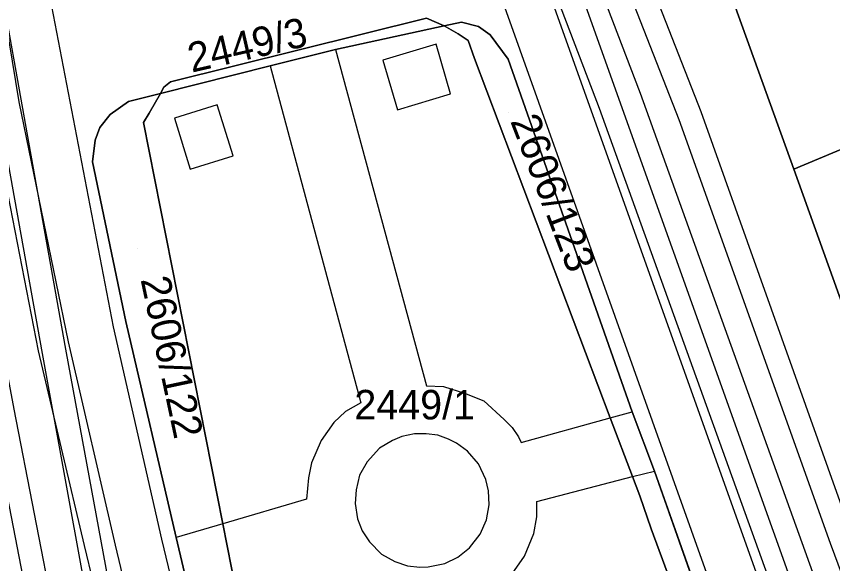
# Model space of a CAD drawing. Extents: x -263423 to -261326, y -1240067 to -1237864.
# Drawn here: x -262878.7 to -262823.4, y -1239364.7 to -1239327.6 of the extents above; entities that cross this region are included whole.
import ezdxf

# ---------------------------------------------------------------- set-up
doc = ezdxf.new("R2010")
doc.units = 0
for name, color, linetype in [('body_kn', 7, 'Continuous'), ('kladpar_druhypozemkov', 7, 'Continuous'), ('kladpar_hranice', 7, 'Continuous'), ('kladpar_parcelnecisla', 7, 'Continuous'), ('kladpar_plochy', 7, 'Continuous'), ('tarchy_linie', 7, 'Continuous'), ('zappar_hrandruhpozemk', 7, 'Continuous')]:
    doc.layers.add(name, color=color, linetype=linetype)

msp = doc.modelspace()

# ---------------------------------------------------------------- linework, layer by layer
at = {"layer": 'body_kn'}
for p, q in [((-262850.93, -1239327.74), (-262850.93, -1239327.74)), ((-262849.74, -1239328.27), (-262849.74, -1239328.27)), ((-262848.57, -1239328.02), (-262848.57, -1239328.02)), ((-262847.42, -1239328.31), (-262847.42, -1239328.31)), ((-262848.8, -1239328.8), (-262848.8, -1239328.8)), ((-262846.62, -1239328.87), (-262846.62, -1239328.87)), ((-262848.11, -1239329.26), (-262848.11, -1239329.26)), ((-262857.1, -1239329.87), (-262857.1, -1239329.87)), ((-262857.1, -1239329.87), (-262857.1, -1239329.87)), ((-262850.29, -1239329.52), (-262850.29, -1239329.52)), ((-262853.89, -1239330.59), (-262853.89, -1239330.59)), ((-262847.69, -1239330.48), (-262847.69, -1239330.48)), ((-262845.39, -1239330.53), (-262845.39, -1239330.53)), ((-262861.53, -1239330.98), (-262861.53, -1239330.98)), ((-262861.53, -1239330.98), (-262861.53, -1239330.98)), ((-262868.29, -1239332.06), (-262868.29, -1239332.06)), ((-262868.74, -1239332.43), (-262868.74, -1239332.43)), ((-262836.46, -1239332.83), (-262836.46, -1239332.83)), ((-262868.98, -1239332.86), (-262868.98, -1239332.86)), ((-262868.98, -1239332.86), (-262868.98, -1239332.86)), ((-262849.31, -1239332.89), (-262849.31, -1239332.89)), ((-262849.31, -1239332.89), (-262849.31, -1239332.89)), ((-262878.58, -1239333.42), (-262878.58, -1239333.42)), ((-262871.13, -1239333.4), (-262871.13, -1239333.4)), ((-262865.13, -1239333.62), (-262865.13, -1239333.62)), ((-262865.13, -1239333.62), (-262865.13, -1239333.62)), ((-262839.23, -1239333.86), (-262839.23, -1239333.86)), ((-262872.39, -1239334.29), (-262872.39, -1239334.29)), ((-262869.73, -1239334.19), (-262869.73, -1239334.19)), ((-262869.73, -1239334.19), (-262869.73, -1239334.19)), ((-262852.91, -1239333.96), (-262852.91, -1239333.96)), ((-262832.34, -1239334.07), (-262832.34, -1239334.07)), ((-262870.12, -1239334.82), (-262870.12, -1239334.82)), ((-262868.03, -1239334.54), (-262868.03, -1239334.54)), ((-262833.82, -1239334.62), (-262833.82, -1239334.62)), ((-262873.08, -1239335.17), (-262873.08, -1239335.17)), ((-262873.4, -1239336.02), (-262873.4, -1239336.02)), ((-262864.05, -1239337.08), (-262864.05, -1239337.08)), ((-262873.57, -1239337.49), (-262873.57, -1239337.49)), ((-262866.95, -1239338), (-262866.95, -1239338)), ((-262826.03, -1239338), (-262826.03, -1239338)), ((-262871.33, -1239348.32), (-262871.33, -1239348.32)), ((-262872.17, -1239348.69), (-262872.17, -1239348.69)), ((-262875.24, -1239349.69), (-262875.24, -1239349.69)), ((-262877.26, -1239350.31), (-262877.26, -1239350.31)), ((-262877, -1239350.49), (-262877, -1239350.49)), ((-262875.38, -1239350.2), (-262875.38, -1239350.2)), ((-262850.94, -1239352.68), (-262850.94, -1239352.68)), ((-262849.79, -1239352.74), (-262849.79, -1239352.74)), ((-262848.35, -1239353.18), (-262848.35, -1239353.18)), ((-262855.38, -1239353.84), (-262855.38, -1239353.84)), ((-262847.04, -1239353.71), (-262847.04, -1239353.71)), ((-262856.42, -1239354.43), (-262856.42, -1239354.43)), ((-262845.67, -1239354.97), (-262845.67, -1239354.97)), ((-262838.48, -1239354.86), (-262838.48, -1239354.86)), ((-262838.48, -1239354.86), (-262838.48, -1239354.86)), ((-262836.99, -1239354.45), (-262836.99, -1239354.45)), ((-262857.21, -1239355.18), (-262857.21, -1239355.18)), ((-262845.14, -1239355.52), (-262845.14, -1239355.52)), ((-262851.75, -1239355.94), (-262851.75, -1239355.94)), ((-262850.95, -1239355.94), (-262850.95, -1239355.94)), ((-262850.17, -1239356.04), (-262850.17, -1239356.04)), ((-262850.17, -1239356.04), (-262850.17, -1239356.04)), ((-262858.07, -1239356.38), (-262858.07, -1239356.38)), ((-262853.24, -1239356.38), (-262853.24, -1239356.38)), ((-262852.62, -1239356.13), (-262852.62, -1239356.13)), ((-262849.44, -1239356.31), (-262849.44, -1239356.31)), ((-262848.91, -1239356.57), (-262848.91, -1239356.57)), ((-262844.7, -1239356.14), (-262844.7, -1239356.14)), ((-262844.52, -1239356.53), (-262844.52, -1239356.53)), ((-262854.12, -1239356.92), (-262854.12, -1239356.92)), ((-262848.15, -1239357.12), (-262848.15, -1239357.12)), ((-262858.73, -1239357.91), (-262858.73, -1239357.91)), ((-262854.96, -1239357.83), (-262854.96, -1239357.83)), ((-262847.42, -1239357.98), (-262847.42, -1239357.98)), ((-262855.47, -1239358.74), (-262855.47, -1239358.74)), ((-262836.97, -1239358.84), (-262836.97, -1239358.84)), ((-262836.97, -1239358.84), (-262836.97, -1239358.84)), ((-262835.49, -1239358.46), (-262835.49, -1239358.46)), ((-262858.94, -1239358.92), (-262858.94, -1239358.92)), ((-262846.91, -1239359.03), (-262846.91, -1239359.03)), ((-262855.71, -1239359.73), (-262855.71, -1239359.73)), ((-262846.74, -1239359.8), (-262846.74, -1239359.8)), ((-262859.07, -1239360.36), (-262859.07, -1239360.36)), ((-262836.48, -1239360.14), (-262836.48, -1239360.14)), ((-262855.78, -1239360.66), (-262855.78, -1239360.66)), ((-262846.69, -1239360.76), (-262846.69, -1239360.76)), ((-262843.45, -1239360.53), (-262843.45, -1239360.53)), ((-262843.45, -1239361.56), (-262843.45, -1239361.56)), ((-262864.75, -1239362.04), (-262864.75, -1239362.04)), ((-262864.75, -1239362.04), (-262864.75, -1239362.04)), ((-262855.62, -1239361.7), (-262855.62, -1239361.7)), ((-262846.88, -1239361.77), (-262846.88, -1239361.77)), ((-262855.3, -1239362.51), (-262855.3, -1239362.51)), ((-262843.67, -1239362.7), (-262843.67, -1239362.7)), ((-262835.7, -1239362.38), (-262835.7, -1239362.38)), ((-262868.9, -1239363.08), (-262868.9, -1239363.08)), ((-262867.91, -1239362.97), (-262867.91, -1239362.97)), ((-262854.81, -1239363.27), (-262854.81, -1239363.27)), ((-262847.3, -1239362.75), (-262847.3, -1239362.75)), ((-262874.15, -1239363.51), (-262874.15, -1239363.51)), ((-262872.05, -1239363.49), (-262872.05, -1239363.49)), ((-262848.03, -1239363.66), (-262848.03, -1239363.66)), ((-262823.57, -1239363.35), (-262823.57, -1239363.35)), ((-262853.99, -1239364.09), (-262853.99, -1239364.09)), ((-262848.81, -1239364.31), (-262848.81, -1239364.31)), ((-262844.3, -1239364.24), (-262844.3, -1239364.24)), ((-262853.08, -1239364.6), (-262853.08, -1239364.6)), ((-262849.7, -1239364.73), (-262849.7, -1239364.73))]:
    msp.add_line(p, q, dxfattribs=at)
at = {"layer": 'kladpar_druhypozemkov'}
for p, q in [((-262855.77, -1239329.4), (-262855.77, -1239329.4)), ((-262845.39, -1239334.15), (-262845.39, -1239334.15)), ((-262870.53, -1239343.39), (-262870.53, -1239343.39)), ((-262852.92, -1239353.34), (-262852.92, -1239353.34)), ((-262834.48, -1239363.79), (-262834.48, -1239363.79))]:
    msp.add_line(p, q, dxfattribs=at)
at = {"layer": 'kladpar_hranice'}
for points in [[(-262843.15, -1239291.05), (-262840.62, -1239297.33), (-262837.24, -1239305.09), (-262834.08, -1239314.44), (-262832.29, -1239319.94), (-262831.64, -1239321.87), (-262830.87, -1239324.55), (-262826.03, -1239338), (-262822.32, -1239348.31)], [(-262807.88, -1239315.01), (-262788.41, -1239306.73), (-262778.03, -1239302.32), (-262775.33, -1239309.11), (-262777.19, -1239309.96), (-262774.46, -1239315.99), (-262784.27, -1239320.42), (-262797.53, -1239326.04), (-262826.03, -1239338), (-262830.87, -1239324.55), (-262807.88, -1239315.01)], [(-262797.53, -1239326.04), (-262784.27, -1239320.42), (-262781.79, -1239326.06), (-262779.74, -1239330.68), (-262810.67, -1239343.55), (-262822.32, -1239348.31), (-262826.03, -1239338), (-262797.53, -1239326.04)], [(-262826.75, -1239383.14), (-262835.49, -1239358.46), (-262836.99, -1239354.45), (-262845.39, -1239330.53), (-262846.62, -1239328.87), (-262847.42, -1239328.31), (-262848.57, -1239328.02), (-262849.74, -1239328.27), (-262850.93, -1239327.74), (-262868.29, -1239332.06), (-262868.74, -1239332.43), (-262868.98, -1239332.86), (-262871.13, -1239333.4), (-262872.39, -1239334.29), (-262873.08, -1239335.17), (-262873.4, -1239336.02), (-262873.57, -1239337.49), (-262871.33, -1239348.32), (-262867.91, -1239362.97), (-262866.88, -1239367.38)], [(-262868.98, -1239332.86), (-262868.74, -1239332.43), (-262868.29, -1239332.06), (-262850.93, -1239327.74), (-262849.74, -1239328.27), (-262857.1, -1239329.87), (-262861.53, -1239330.98), (-262868.98, -1239332.86)], [(-262869.73, -1239334.19), (-262868.98, -1239332.86), (-262861.53, -1239330.98), (-262857.1, -1239329.87), (-262849.74, -1239328.27), (-262848.8, -1239328.8), (-262848.11, -1239329.26), (-262847.69, -1239330.48), (-262838.48, -1239354.86), (-262836.97, -1239358.84), (-262836.48, -1239360.14), (-262835.7, -1239362.38), (-262827.08, -1239385.76)], [(-262827.02, -1239385.92), (-262827.08, -1239385.76), (-262835.7, -1239362.38), (-262836.48, -1239360.14), (-262836.97, -1239358.84), (-262838.48, -1239354.86), (-262847.69, -1239330.48), (-262848.11, -1239329.26), (-262848.8, -1239328.8), (-262849.74, -1239328.27), (-262848.57, -1239328.02), (-262847.42, -1239328.31), (-262846.62, -1239328.87), (-262845.39, -1239330.53), (-262836.99, -1239354.45), (-262835.49, -1239358.46), (-262826.75, -1239383.14), (-262826.7, -1239385.44), (-262827.02, -1239385.92)], [(-262858.37, -1239395.6), (-262858.55, -1239395.6), (-262859.83, -1239394.76), (-262860.55, -1239393.7), (-262866.88, -1239367.38), (-262867.91, -1239362.97), (-262871.33, -1239348.32), (-262873.57, -1239337.49), (-262873.4, -1239336.02), (-262873.08, -1239335.17), (-262872.39, -1239334.29), (-262871.13, -1239333.4), (-262868.98, -1239332.86), (-262869.73, -1239334.19), (-262870.12, -1239334.82), (-262864.75, -1239362.04), (-262863.86, -1239366.51), (-262863.67, -1239367.49), (-262863.27, -1239369.66), (-262859.75, -1239388.48), (-262859.12, -1239391.55), (-262858.37, -1239395.6)], [(-262863.86, -1239366.51), (-262864.75, -1239362.04), (-262870.12, -1239334.82), (-262869.73, -1239334.19)]]:
    msp.add_lwpolyline(points, dxfattribs=at)
at = {"layer": 'kladpar_plochy'}
for p, q in [((-262830.87, -1239324.55), (-262826.03, -1239338)), ((-262850.93, -1239327.74), (-262868.29, -1239332.06)), ((-262849.74, -1239328.27), (-262850.93, -1239327.74)), ((-262848.57, -1239328.02), (-262849.74, -1239328.27)), ((-262847.42, -1239328.31), (-262848.57, -1239328.02)), ((-262846.62, -1239328.87), (-262847.42, -1239328.31)), ((-262845.39, -1239330.53), (-262846.62, -1239328.87)), ((-262836.99, -1239354.45), (-262845.39, -1239330.53)), ((-262868.29, -1239332.06), (-262868.74, -1239332.43)), ((-262868.74, -1239332.43), (-262868.98, -1239332.86)), ((-262868.98, -1239332.86), (-262871.13, -1239333.4)), ((-262871.13, -1239333.4), (-262872.39, -1239334.29)), ((-262872.39, -1239334.29), (-262873.08, -1239335.17)), ((-262873.08, -1239335.17), (-262873.4, -1239336.02)), ((-262873.4, -1239336.02), (-262873.57, -1239337.49)), ((-262873.57, -1239337.49), (-262871.33, -1239348.32)), ((-262826.03, -1239338), (-262822.32, -1239348.31)), ((-262871.33, -1239348.32), (-262867.91, -1239362.97)), ((-262835.49, -1239358.46), (-262836.99, -1239354.45)), ((-262826.75, -1239383.14), (-262835.49, -1239358.46)), ((-262867.91, -1239362.97), (-262866.88, -1239367.38))]:
    msp.add_line(p, q, dxfattribs=at)
for points in [[(-262807.88, -1239315.01), (-262788.41, -1239306.73), (-262778.03, -1239302.32), (-262775.33, -1239309.11), (-262777.19, -1239309.96), (-262774.46, -1239315.99), (-262784.27, -1239320.42), (-262797.53, -1239326.04), (-262826.03, -1239338), (-262830.87, -1239324.55)], [(-262797.53, -1239326.04), (-262784.27, -1239320.42), (-262781.79, -1239326.06), (-262779.74, -1239330.68), (-262810.67, -1239343.55), (-262822.32, -1239348.31), (-262826.03, -1239338)], [(-262868.98, -1239332.86), (-262868.74, -1239332.43), (-262868.29, -1239332.06), (-262850.93, -1239327.74), (-262849.74, -1239328.27), (-262857.1, -1239329.87), (-262861.53, -1239330.98)], [(-262827.02, -1239385.92), (-262827.08, -1239385.76), (-262835.7, -1239362.38), (-262836.48, -1239360.14), (-262836.97, -1239358.84), (-262838.48, -1239354.86), (-262847.69, -1239330.48), (-262848.11, -1239329.26), (-262848.8, -1239328.8), (-262849.74, -1239328.27), (-262848.57, -1239328.02), (-262847.42, -1239328.31), (-262846.62, -1239328.87), (-262845.39, -1239330.53), (-262836.99, -1239354.45), (-262835.49, -1239358.46), (-262826.75, -1239383.14), (-262826.7, -1239385.44)], [(-262858.37, -1239395.6), (-262858.55, -1239395.6), (-262859.83, -1239394.76), (-262860.55, -1239393.7), (-262866.88, -1239367.38), (-262867.91, -1239362.97), (-262871.33, -1239348.32), (-262873.57, -1239337.49), (-262873.4, -1239336.02), (-262873.08, -1239335.17), (-262872.39, -1239334.29), (-262871.13, -1239333.4), (-262868.98, -1239332.86), (-262869.73, -1239334.19), (-262870.12, -1239334.82), (-262864.75, -1239362.04), (-262863.86, -1239366.51), (-262863.67, -1239367.49), (-262863.27, -1239369.66), (-262859.75, -1239388.48), (-262859.12, -1239391.55)]]:
    msp.add_lwpolyline(points, close=True, dxfattribs=at)
msp.add_lwpolyline([(-262863.86, -1239366.51), (-262864.75, -1239362.04), (-262870.12, -1239334.82), (-262869.73, -1239334.19), (-262868.98, -1239332.86), (-262861.53, -1239330.98), (-262857.1, -1239329.87), (-262849.74, -1239328.27), (-262848.8, -1239328.8), (-262848.11, -1239329.26), (-262847.69, -1239330.48), (-262838.48, -1239354.86), (-262836.97, -1239358.84), (-262836.48, -1239360.14), (-262835.7, -1239362.38), (-262827.08, -1239385.76)], dxfattribs=at)
at = {"layer": 'tarchy_linie'}
for points in [[(-263002.97, -1238844.59), (-262980.25, -1238906.63), (-262945.58, -1239009.09), (-262938.29, -1239035.86), (-262916.38, -1239115.82), (-262894.12, -1239198.57), (-262876.1, -1239267.26), (-262891.06, -1239270.91), (-262884.2, -1239310.37), (-262877, -1239350.49), (-262869.73, -1239390.34), (-262861.27, -1239427.46), (-262857.92, -1239442.13), (-262856.51, -1239448.31), (-262843.28, -1239506.14), (-262818.17, -1239595.69)], [(-262868.1, -1239408.65), (-262872.01, -1239389.76), (-262878.89, -1239354.27), (-262886.38, -1239314.4), (-262887.47, -1239307.93), (-262888.71, -1239296.45), (-262889.24, -1239277.55), (-262888.89, -1239269.8), (-262888.98, -1239260.44), (-262889.83, -1239254.14), (-262894.99, -1239232.92), (-262898.49, -1239218.54), (-262904.68, -1239193.3), (-262911.76, -1239164.61), (-262919.82, -1239132.76), (-262923.49, -1239118.27), (-262928.64, -1239097.29), (-262933.1, -1239079.06)], [(-262869.63, -1239409.04), (-262873.55, -1239390.07), (-262880.44, -1239354.57), (-262887.93, -1239314.68), (-262889.03, -1239308.15), (-262890.28, -1239296.56), (-262890.67, -1239282.8), (-262892.97, -1239269.57), (-262890.47, -1239268.97), (-262890.55, -1239260.55), (-262891.38, -1239254.43), (-262896.52, -1239233.29), (-262900.02, -1239218.91), (-262906.21, -1239193.68), (-262913.29, -1239164.99), (-262921.35, -1239133.15), (-262925.02, -1239118.65), (-262930.17, -1239097.66), (-262934.63, -1239079.43)], [(-262919.47, -1239083.19), (-262910.4, -1239113.29), (-262903.08, -1239136.85), (-262892.92, -1239170.2), (-262878.03, -1239218.5), (-262872.8, -1239236.18), (-262865.97, -1239259.6), (-262862.37, -1239270.8), (-262860.78, -1239275.15), (-262855.16, -1239281.3), (-262847.42, -1239296.93), (-262841.21, -1239314.37), (-262837.3, -1239325.72), (-262833.82, -1239334.62), (-262823.57, -1239363.35), (-262812.24, -1239393.87)], [(-262876.1, -1239267.26), (-262859.65, -1239272.11), (-262836.46, -1239332.83), (-262813.8, -1239395.79), (-262782.96, -1239480.21), (-262751.68, -1239564.86), (-262738.56, -1239596.25), (-262720.83, -1239681.08), (-262703.16, -1239765.24), (-262676.39, -1239868.22), (-262673.88, -1239876.15)], [(-262823.03, -1239560.07), (-262828.03, -1239541.17), (-262832, -1239526.63), (-262837.39, -1239506.6), (-262841.48, -1239490.91), (-262845.09, -1239476.09), (-262852.63, -1239446.01), (-262852.91, -1239441.33), (-262856.62, -1239422.41), (-262858.01, -1239417.71), (-262862.05, -1239416.38), (-262868.07, -1239389.96), (-262875.38, -1239350.2), (-262882.58, -1239310.08), (-262887.56, -1239281.44), (-262887.66, -1239277.56), (-262887.4, -1239271.82)], [(-262887.4, -1239271.82), (-262886.03, -1239271.48), (-262870.18, -1239272.08), (-262862.78, -1239274.26), (-262862.15, -1239275.98), (-262860.74, -1239277.53), (-262839.23, -1239333.86), (-262816.57, -1239396.8)], [(-262851.57, -1239285.01), (-262845.97, -1239296.31), (-262839.72, -1239313.85), (-262835.82, -1239325.18), (-262832.34, -1239334.07), (-262822.09, -1239362.81)]]:
    msp.add_lwpolyline(points, dxfattribs=at)
at = {"layer": 'zappar_hrandruhpozemk'}
for p, q in [((-262877, -1239323.59), (-262872.17, -1239348.69)), ((-262846.33, -1239325.05), (-262822.37, -1239392.34)), ((-262857.1, -1239329.87), (-262850.94, -1239352.68)), ((-262861.53, -1239330.98), (-262855.38, -1239353.84)), ((-262852.91, -1239333.96), (-262849.31, -1239332.89)), ((-262864.05, -1239337.08), (-262865.13, -1239333.62)), ((-262875.24, -1239349.69), (-262872.05, -1239363.49)), ((-262838.48, -1239354.86), (-262836.99, -1239354.45)), ((-262836.97, -1239358.84), (-262835.49, -1239358.46)), ((-262864.75, -1239362.04), (-262867.91, -1239362.97)), ((-262874.15, -1239363.51), (-262861.04, -1239417.43)), ((-262872.05, -1239363.49), (-262859.25, -1239416.08)), ((-262849.7, -1239364.73), (-262848.81, -1239364.31))]:
    msp.add_line(p, q, dxfattribs=at)
for points in [[(-262883.12, -1239290.67), (-262883.84, -1239302.07), (-262883.55, -1239313.2), (-262882.28, -1239324.23), (-262880.45, -1239334.04), (-262877.26, -1239350.31), (-262874.15, -1239363.51)], [(-262881.83, -1239302.09), (-262881.51, -1239313.08), (-262880.16, -1239323.89), (-262878.58, -1239333.42), (-262875.24, -1239349.69)], [(-262847.93, -1239305.11), (-262820.56, -1239381.77), (-262794.57, -1239455.03)], [(-262849.85, -1239305.78), (-262822.48, -1239382.46), (-262796.56, -1239455.53)], [(-262849.31, -1239332.89), (-262850.29, -1239329.52), (-262853.89, -1239330.59), (-262852.91, -1239333.96)], [(-262865.13, -1239333.62), (-262868.03, -1239334.54), (-262866.95, -1239338), (-262864.05, -1239337.08)], [(-262872.17, -1239348.69), (-262868.9, -1239363.08), (-262861.48, -1239393.85), (-262860.76, -1239396.84), (-262859.26, -1239402.93)], [(-262850.94, -1239352.68), (-262849.79, -1239352.74), (-262848.35, -1239353.18), (-262847.04, -1239353.71), (-262845.67, -1239354.97), (-262845.14, -1239355.52), (-262844.7, -1239356.14), (-262844.52, -1239356.53), (-262838.48, -1239354.86)], [(-262855.38, -1239353.84), (-262856.42, -1239354.43), (-262857.21, -1239355.18), (-262858.07, -1239356.38), (-262858.73, -1239357.91), (-262858.94, -1239358.92), (-262859.07, -1239360.36), (-262864.75, -1239362.04)], [(-262850.17, -1239356.04), (-262850.95, -1239355.94), (-262851.75, -1239355.94), (-262852.62, -1239356.13), (-262853.24, -1239356.38), (-262854.12, -1239356.92), (-262854.96, -1239357.83), (-262855.47, -1239358.74), (-262855.71, -1239359.73), (-262855.78, -1239360.66), (-262855.62, -1239361.7), (-262855.3, -1239362.51), (-262854.81, -1239363.27), (-262853.99, -1239364.09), (-262853.08, -1239364.6), (-262852.23, -1239364.89), (-262851.39, -1239364.98), (-262850.83, -1239364.97), (-262849.7, -1239364.73)], [(-262848.81, -1239364.31), (-262848.03, -1239363.66), (-262847.3, -1239362.75), (-262846.88, -1239361.77), (-262846.69, -1239360.76), (-262846.74, -1239359.8), (-262846.91, -1239359.03), (-262847.42, -1239357.98), (-262848.15, -1239357.12), (-262848.91, -1239356.57), (-262849.44, -1239356.31), (-262850.17, -1239356.04)], [(-262847.01, -1239367.34), (-262845.97, -1239366.53), (-262845.29, -1239365.67), (-262844.3, -1239364.24), (-262843.67, -1239362.7), (-262843.45, -1239361.56), (-262843.45, -1239360.53), (-262836.97, -1239358.84)]]:
    msp.add_lwpolyline(points, dxfattribs=at)

# ---------------------------------------------------------------- texts
at = {"layer": 'kladpar_parcelnecisla'}
for s, rotation, p in [('2449/3', 13, (-262866.855, -1239331.448)), ('2606/123', 291, (-262845.276, -1239334.722)), ('2606/122', 282, (-262870.329, -1239345.463))]:
    msp.add_text(s, height=2, rotation=rotation, dxfattribs=at).set_placement(p)
msp.add_text('2449/1', height=2, dxfattribs=at).set_placement((-262855.827, -1239354.96))

doc.saveas('drawing.dxf')
